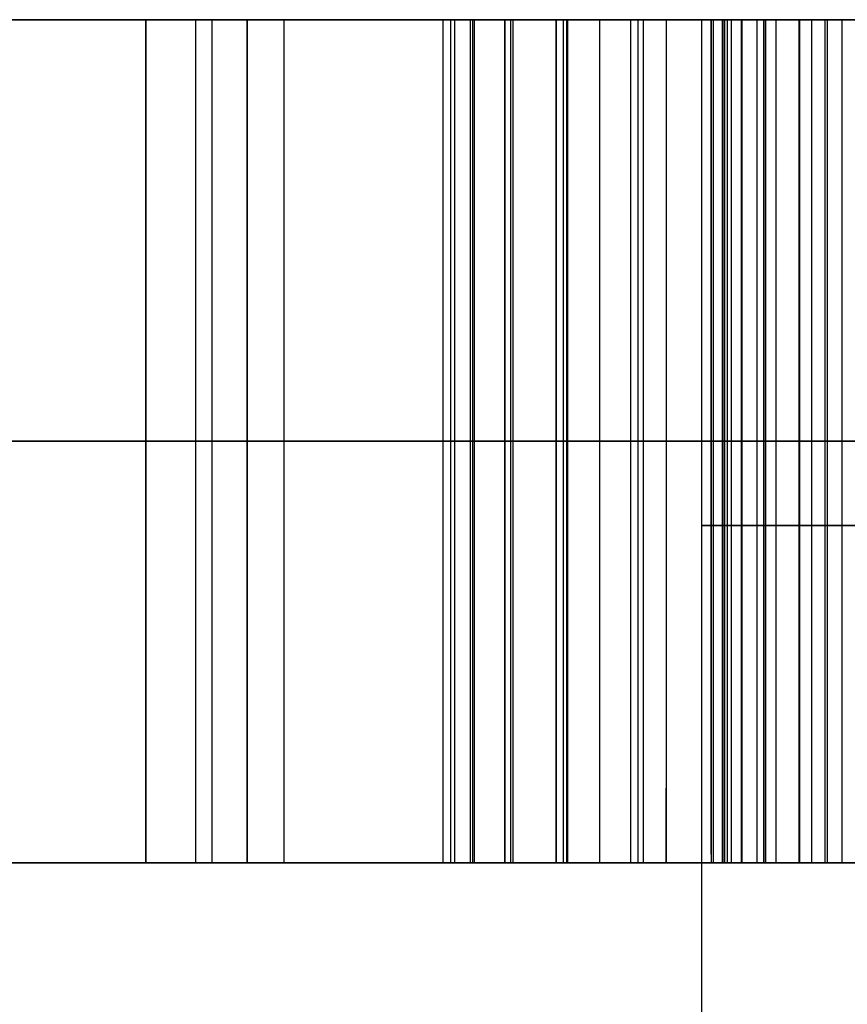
# Model space of a CAD drawing. Header units: millimetres. Extents: x 0 to 322, y -110 to 60.
# Tile 674 of 1056: x 288.048 to 288.293, y -92.192 to -91.9. Entities that reach past the tile are written whole.
import ezdxf

# ---------------------------------------------------------------- set-up
doc = ezdxf.new("R2010")
doc.units = ezdxf.units.MM
doc.layers.add('Layer 01', color=18, linetype='Continuous', true_color=0x000000)

msp = doc.modelspace()

# ---------------------------------------------------------------- linework, layer by layer
at = {"layer": 'Layer 01'}
for p, q in [((288.25, -91.9, 18.5), (286.15, -91.9, 18.5)), ((288.0851, -91.9, 16.36034), (288.0851, -92.15, 16.36034)), ((288.09997, -92.15, 10.19451), (288.09997, -91.9, 10.19451)), ((288.09997, -92.15, 11.49451), (288.09997, -91.9, 11.49451)), ((288.11517, -91.9, 9.1364), (288.11517, -92.15, 9.1364)), ((288.12614, -92.15, 27.66908), (288.12614, -91.9, 27.66908)), ((288.17676, -92.15, 15.71034), (288.17676, -91.9, 15.71034)), ((288.17676, -92.15, 17.01034), (288.17676, -91.9, 17.01034)), ((288.19164, -91.9, 10.46117), (288.19164, -92.15, 10.46117)), ((288.19164, -91.9, 11.18617), (288.19164, -92.15, 11.18617)), ((288.20682, -92.15, 28.16618), (288.20682, -91.9, 28.16618)), ((288.25, -92.2, 18.5), (288.25, -91.9, 18.5)), ((288.26843, -91.9, 16.36034), (288.26843, -92.15, 16.36034)), ((288.11517, -92.025, 8.6364), (287.74478, -92.025, 8.6364)), ((287.91176, -92.025, 27.66908), (288.34052, -92.025, 27.66908)), ((287.97414, -92.025, 9.6364), (288.11517, -92.025, 9.6364)), ((288.19164, -92.025, 10.19451), (288.00831, -92.025, 10.19451)), ((288.00831, -92.025, 11.49451), (288.19164, -92.025, 11.49451)), ((288.26843, -92.025, 15.71034), (288.0851, -92.025, 15.71034)), ((288.0851, -92.025, 15.71034), (288.0851, -92.025, 17.01034)), ((288.0851, -92.025, 17.01034), (288.26843, -92.025, 17.01034)), ((288.11517, -92.025, 9.6364), (288.11517, -92.025, 8.6364)), ((288.84164, -92.025, 10.72784), (288.19164, -92.025, 10.72784)), ((288.19164, -92.025, 10.72784), (288.19164, -92.025, 10.19451)), ((288.19164, -92.025, 11.49451), (288.19164, -92.025, 10.87784)), ((288.19164, -92.025, 10.87784), (288.84164, -92.025, 10.87784)), ((288.20682, -92.025, 27.92698), (288.20682, -92.025, 28.40539)), ((288.26843, -92.025, 17.01034), (288.26843, -92.025, 15.71034)), ((287.47732, -92.15, 9.1364), (288.11517, -92.15, 9.1364)), ((289.02497, -92.15, 10.84451), (288.00831, -92.15, 10.84451)), ((288.04547, -92.15, 28.32969), (288.20682, -92.15, 28.32969)), ((288.26843, -92.15, 16.36034), (288.0851, -92.15, 16.36034)), ((288.1736, -92.15, 26.3009), (288.3567, -92.15, 26.3009)), ((288.17676, -92.15, 17.01034), (288.17676, -92.15, 15.71034))]:
    msp.add_line(p, q, dxfattribs=at)
at = {"layer": 'Layer 01', "extrusion": (0, 1, 0)}
for centre, radius in [((-290.5, 18.5, -91.9), 11.15), ((-290.5, 18.5, -92.05), 2.25)]:
    msp.add_arc(centre, radius, 270, 90, dxfattribs=at)
at = {"layer": 'Layer 01', "extrusion": (0, -1, 0)}
msp.add_arc((290.5, 18.5, 91.9), 2.25, 90, 270, dxfattribs=at)
at = {"layer": 'Layer 01'}
for points in [[(287.74478, -91.9, 8.6364), (287.92997, -91.9, 8.6364), (288.11517, -91.9, 8.6364)], [(287.91176, -91.9, 27.66908), (288.12614, -91.9, 27.66908), (288.34052, -91.9, 27.66908)], [(288.11517, -91.9, 9.6364), (288.04466, -91.9, 9.6364), (287.97414, -91.9, 9.6364)], [(288.00831, -91.9, 10.19451), (288.09997, -91.9, 10.19451), (288.19164, -91.9, 10.19451)], [(288.19164, -91.9, 11.49451), (288.09997, -91.9, 11.49451), (288.00831, -91.9, 11.49451)], [(288.0851, -91.9, 17.01034), (288.0851, -91.9, 16.36034), (288.0851, -91.9, 15.71034)], [(288.26843, -91.9, 17.01034), (288.17676, -91.9, 17.01034), (288.0851, -91.9, 17.01034)], [(288.0851, -91.9, 15.71034), (288.17676, -91.9, 15.71034), (288.26843, -91.9, 15.71034)], [(288.0851, -92.15, 15.71034), (288.0851, -92.025, 15.71034), (288.0851, -91.9, 15.71034)], [(288.0851, -92.15, 17.01034), (288.0851, -92.025, 17.01034), (288.0851, -91.9, 17.01034)], [(288.10467, -91.9, 28.86736), (288.10467, -92.025, 28.86736), (288.10467, -92.15, 28.86736)], [(288.11517, -91.9, 8.6364), (288.11517, -91.9, 9.1364), (288.11517, -91.9, 9.6364)], [(288.11517, -91.9, 8.6364), (288.11517, -92.025, 8.6364), (288.11517, -92.15, 8.6364)], [(288.11517, -92.15, 9.6364), (288.11517, -92.025, 9.6364), (288.11517, -91.9, 9.6364)], [(288.17328, -92.15, 26.28189), (288.17328, -92.025, 26.28189), (288.17328, -91.9, 26.28189)], [(288.17562, -92.15, 26.20767), (288.17562, -92.025, 26.20767), (288.17562, -91.9, 26.20767)], [(288.17562, -92.15, 26.35897), (288.17562, -92.025, 26.35897), (288.17562, -91.9, 26.35897)], [(288.18145, -92.15, 28.69023), (288.18145, -92.025, 28.69023), (288.18145, -91.9, 28.69023)], [(288.18213, -92.15, 26.13788), (288.18213, -92.025, 26.13788), (288.18213, -91.9, 26.13788)], [(288.18265, -92.15, 26.43163), (288.18265, -92.025, 26.43163), (288.18265, -91.9, 26.43163)], [(288.19164, -91.9, 10.72784), (288.51664, -91.9, 10.72784), (288.84164, -91.9, 10.72784)], [(288.19164, -91.9, 10.19451), (288.19164, -91.9, 10.46117), (288.19164, -91.9, 10.72784)], [(288.19164, -91.9, 10.87784), (288.19164, -91.9, 11.18617), (288.19164, -91.9, 11.49451)], [(288.84164, -91.9, 10.87784), (288.51664, -91.9, 10.87784), (288.19164, -91.9, 10.87784)], [(288.19164, -92.15, 10.72784), (288.19164, -92.025, 10.72784), (288.19164, -91.9, 10.72784)], [(288.19164, -92.15, 10.19451), (288.19164, -92.025, 10.19451), (288.19164, -91.9, 10.19451)], [(288.19164, -92.15, 11.49451), (288.19164, -92.025, 11.49451), (288.19164, -91.9, 11.49451)], [(288.19164, -92.15, 10.87784), (288.19164, -92.025, 10.87784), (288.19164, -91.9, 10.87784)], [(288.19333, -92.15, 26.07252), (288.19333, -92.025, 26.07252), (288.19333, -91.9, 26.07252)], [(288.19411, -92.15, 26.49986), (288.19411, -92.025, 26.49986), (288.19411, -91.9, 26.49986)], [(288.20682, -91.9, 27.92698), (288.20682, -91.9, 28.16618), (288.20682, -91.9, 28.40539)], [(288.20682, -91.9, 28.40539), (288.20682, -92.025, 28.40539), (288.20682, -92.15, 28.40539)], [(288.20682, -91.9, 27.92698), (288.20682, -92.025, 27.92698), (288.20682, -92.15, 27.92698)], [(288.20895, -92.15, 26.01158), (288.20895, -92.025, 26.01158), (288.20895, -91.9, 26.01158)], [(288.20997, -92.15, 27.85191), (288.20997, -92.025, 27.85191), (288.20997, -91.9, 27.85191)], [(288.21026, -92.15, 26.56366), (288.21026, -92.025, 26.56366), (288.21026, -91.9, 26.56366)], [(288.21977, -92.15, 27.79301), (288.21977, -92.025, 27.79301), (288.21977, -91.9, 27.79301)], [(288.22901, -92.15, 25.95533), (288.22901, -92.025, 25.95533), (288.22901, -91.9, 25.95533)], [(288.23109, -92.15, 26.62304), (288.23109, -92.025, 26.62304), (288.23109, -91.9, 26.62304)], [(288.23261, -91.9, 27.76154), (288.23261, -92.025, 27.76154), (288.23261, -92.15, 27.76154)], [(288.2394, -91.9, 27.75147), (288.2394, -92.025, 27.75147), (288.2394, -92.15, 27.75147)], [(288.2528, -91.9, 27.74147), (288.2528, -92.025, 27.74147), (288.2528, -92.15, 27.74147)], [(288.2528, -92.14751, 27.74147), (288.2528, -92.02375, 27.74147), (288.2528, -91.9, 27.74147)], [(288.25349, -92.15, 25.90351), (288.25349, -92.025, 25.90351), (288.25349, -91.9, 25.90351)], [(288.25619, -92.15, 9.34293), (288.25619, -92.025, 9.34293), (288.25619, -91.9, 9.34293)], [(288.25661, -92.15, 26.67798), (288.25661, -92.025, 26.67798), (288.25661, -91.9, 26.67798)], [(288.25679, -92.15, 9.32109), (288.25679, -92.025, 9.32109), (288.25679, -91.9, 9.32109)], [(288.2576, -92.15, 9.37698), (288.2576, -92.025, 9.37698), (288.2576, -91.9, 9.37698)], [(288.2588, -92.15, 9.30006), (288.2588, -92.025, 9.30006), (288.2588, -91.9, 9.30006)], [(288.2618, -92.15, 9.40923), (288.2618, -92.025, 9.40923), (288.2618, -91.9, 9.40923)], [(288.262, -92.15, 9.27982), (288.262, -92.025, 9.27982), (288.262, -91.9, 9.27982)], [(288.26641, -92.15, 9.26059), (288.26641, -92.025, 9.26059), (288.26641, -91.9, 9.26059)], [(288.26843, -91.9, 15.71034), (288.26843, -91.9, 16.36034), (288.26843, -91.9, 17.01034)], [(288.26843, -91.9, 15.71034), (288.26843, -92.025, 15.71034), (288.26843, -92.15, 15.71034)], [(288.26843, -92.15, 17.01034), (288.26843, -92.025, 17.01034), (288.26843, -91.9, 17.01034)], [(288.26901, -92.15, 9.43988), (288.26901, -92.025, 9.43988), (288.26901, -91.9, 9.43988)], [(288.27202, -92.15, 9.24196), (288.27202, -92.025, 9.24196), (288.27202, -91.9, 9.24196)], [(288.27883, -92.15, 9.46853), (288.27883, -92.025, 9.46853), (288.27883, -91.9, 9.46853)], [(288.27886, -92.15, 27.729), (288.27886, -92.025, 27.729), (288.27886, -91.9, 27.729)], [(288.27903, -92.15, 9.22454), (288.27903, -92.025, 9.22454), (288.27903, -91.9, 9.22454)], [(288.28265, -92.15, 25.85611), (288.28265, -92.025, 25.85611), (288.28265, -91.9, 25.85611)], [(288.28656, -92.15, 26.72877), (288.28656, -92.025, 26.72877), (288.28656, -91.9, 26.72877)], [(288.28724, -92.15, 9.20771), (288.28724, -92.025, 9.20771), (288.28724, -91.9, 9.20771)], [(288.29165, -92.15, 9.49557), (288.29165, -92.025, 9.49557), (288.29165, -91.9, 9.49557)], [(288.2394, -92.15, 27.75147), (288.2394, -92.13895, 27.75147), (288.2394, -92.12789, 27.75147)], [(288.11517, -92.15, 8.6364), (287.92997, -92.15, 8.6364), (287.74478, -92.15, 8.6364)], [(287.91176, -92.15, 27.66908), (288.12614, -92.15, 27.66908), (288.34052, -92.15, 27.66908)], [(287.97414, -92.15, 9.6364), (288.04466, -92.15, 9.6364), (288.11517, -92.15, 9.6364)], [(288.19164, -92.15, 10.19451), (288.09997, -92.15, 10.19451), (288.00831, -92.15, 10.19451)], [(288.00831, -92.15, 11.49451), (288.09997, -92.15, 11.49451), (288.19164, -92.15, 11.49451)], [(288.26843, -92.15, 15.71034), (288.17676, -92.15, 15.71034), (288.0851, -92.15, 15.71034)], [(288.0851, -92.15, 15.71034), (288.0851, -92.15, 16.36034), (288.0851, -92.15, 17.01034)], [(288.0851, -92.15, 17.01034), (288.17676, -92.15, 17.01034), (288.26843, -92.15, 17.01034)], [(288.11517, -92.15, 9.6364), (288.11517, -92.15, 9.1364), (288.11517, -92.15, 8.6364)], [(288.84164, -92.15, 10.72784), (288.51664, -92.15, 10.72784), (288.19164, -92.15, 10.72784)], [(288.19164, -92.15, 10.72784), (288.19164, -92.15, 10.46117), (288.19164, -92.15, 10.19451)], [(288.19164, -92.15, 11.49451), (288.19164, -92.15, 11.18617), (288.19164, -92.15, 10.87784)], [(288.19164, -92.15, 10.87784), (288.51664, -92.15, 10.87784), (288.84164, -92.15, 10.87784)], [(288.20682, -92.15, 27.92698), (288.20682, -92.15, 28.16618), (288.20682, -92.15, 28.40539)], [(288.26843, -92.15, 17.01034), (288.26843, -92.15, 16.36034), (288.26843, -92.15, 15.71034)]]:
    msp.add_open_spline(points, degree=2, dxfattribs=at)
at = {"layer": 'Layer 01', "extrusion": (0, -1, 0)}
for points in [[(288.10467, -91.9, 28.86736), (288.03576, -91.9, 28.94986), (287.94389, -91.9, 28.9903), (287.82736, -91.9, 28.9903)], [(288.10467, -92.025, 28.86736), (288.03576, -92.025, 28.94986), (287.94389, -92.025, 28.9903), (287.82736, -92.025, 28.9903)], [(288.2394, -92.025, 27.75147), (288.23235, -92.025, 27.76229), (288.23684, -92.025, 27.75462), (288.23261, -92.025, 27.76154)], [(288.10467, -92.15, 28.86736), (288.03576, -92.15, 28.94986), (287.94389, -92.15, 28.9903), (287.82736, -92.15, 28.9903)], [(288.2528, -92.15, 27.74147), (288.24583, -92.15, 27.74627), (288.24329, -92.15, 27.75), (288.2394, -92.15, 27.75147)]]:
    msp.add_open_spline(points, degree=3, dxfattribs=at)
at = {"layer": 'Layer 01', "extrusion": (-5.64038e-13, 1, -1.24716e-13)}
msp.add_open_spline([(288.20682, -91.9, 28.40539), (288.20682, -91.9, 28.63108), (288.17321, -91.9, 28.7853), (288.10467, -91.9, 28.86736)], degree=3, dxfattribs=at)
at = {"layer": 'Layer 01', "extrusion": (3.67184e-13, -1, 3.22783e-13)}
msp.add_open_spline([(288.17328, -91.9, 26.28189), (288.17375, -91.9, 26.25714), (288.17467, -91.9, 26.20902), (288.1811, -91.9, 26.13901), (288.19226, -91.9, 26.07345), (288.20773, -91.9, 26.01232), (288.22783, -91.9, 25.95572), (288.25226, -91.9, 25.90347), (288.28165, -91.9, 25.85593), (288.31493, -91.9, 25.81257), (288.35298, -91.9, 25.77445), (288.39483, -91.9, 25.7411), (288.44077, -91.9, 25.71306), (288.49067, -91.9, 25.69037), (288.54446, -91.9, 25.67262), (288.60213, -91.9, 25.65999), (288.66378, -91.9, 25.65235), (288.70615, -91.9, 25.65139), (288.72796, -91.9, 25.6509)], degree=3, knots=[-0.9590553, -0.9590553, -0.9590553, -0.9590553, -0.8846815, -0.8144754, -0.7480532, -0.6850444, -0.6252322, -0.5678276, -0.5120879, -0.4576192, -0.4039483, -0.3506667, -0.2971653, -0.2426592, -0.186324, -0.1272806, -0.0655204, 0, 0, 0, 0], dxfattribs=at)
at = {"layer": 'Layer 01', "extrusion": (-6.90988e-13, -1, 5.80171e-13)}
msp.add_open_spline([(288.735, -91.9, 26.9509), (288.71344, -91.9, 26.95033), (288.6714, -91.9, 26.94922), (288.61012, -91.9, 26.94114), (288.55257, -91.9, 26.9274), (288.49869, -91.9, 26.90798), (288.44843, -91.9, 26.88326), (288.40185, -91.9, 26.85269), (288.35907, -91.9, 26.81662), (288.32016, -91.9, 26.77525), (288.28537, -91.9, 26.72903), (288.25554, -91.9, 26.67793), (288.22983, -91.9, 26.62271), (288.20907, -91.9, 26.56301), (288.19295, -91.9, 26.49895), (288.18174, -91.9, 26.43047), (288.1745, -91.9, 26.35765), (288.17369, -91.9, 26.3076), (288.17328, -91.9, 26.28189)], degree=3, knots=[-0.9918785, -0.9918785, -0.9918785, -0.9918785, -0.927129, -0.8655615, -0.8065372, -0.74969, -0.6938157, -0.6386176, -0.5827122, -0.5260664, -0.4683186, -0.4092707, -0.3485891, -0.2855653, -0.2196475, -0.150353, -0.0772414, 0, 0, 0, 0], dxfattribs=at)
at = {"layer": 'Layer 01', "extrusion": (-4.17797e-12, -1, -6.51373e-13)}
msp.add_open_spline([(288.23261, -91.9, 27.76154), (288.22659, -91.9, 27.77113), (288.22276, -91.9, 27.78207), (288.21451, -91.9, 27.81219), (288.21181, -91.9, 27.83208), (288.20765, -91.9, 27.87684), (288.20688, -91.9, 27.90193), (288.20682, -91.9, 27.92698)], degree=3, knots=[-0.1693244, -0.1693244, -0.1693244, -0.1693244, -0.1351698, -0.1351698, -0.0752845, -0.0752845, 0, 0, 0, 0], dxfattribs=at)
at = {"layer": 'Layer 01', "extrusion": (-1.97526e-11, -1, -1.15507e-11)}
msp.add_open_spline([(288.2394, -91.9, 27.75147), (288.23235, -91.9, 27.76229), (288.23684, -91.9, 27.75462), (288.23261, -91.9, 27.76154)], degree=3, dxfattribs=at)
at = {"layer": 'Layer 01', "extrusion": (1.5533e-10, -1, 2.08131e-10)}
msp.add_open_spline([(288.2528, -91.9, 27.74147), (288.24583, -91.9, 27.74627), (288.24329, -91.9, 27.75), (288.2394, -91.9, 27.75147)], degree=3, dxfattribs=at)
at = {"layer": 'Layer 01', "extrusion": (-9.34157e-12, 1, -3.48896e-11)}
msp.add_open_spline([(288.34052, -91.9, 27.71798), (288.3197, -91.9, 27.7194), (288.29864, -91.9, 27.72227), (288.26976, -91.9, 27.7321), (288.26082, -91.9, 27.73612), (288.2528, -91.9, 27.74147)], degree=3, knots=[-0.0920762, -0.0920762, -0.0920762, -0.0920762, -0.02900184, -0.02900184, 0, 0, 0, 0], dxfattribs=at)
at = {"layer": 'Layer 01', "extrusion": (-9.10607e-14, -1, -1.18405e-13)}
msp.add_open_spline([(288.25619, -91.9, 9.34293), (288.25629, -91.9, 9.33564), (288.25647, -91.9, 9.32131), (288.25859, -91.9, 9.30025), (288.26171, -91.9, 9.28002), (288.26621, -91.9, 9.26064), (288.27162, -91.9, 9.24206), (288.27887, -91.9, 9.22449), (288.28692, -91.9, 9.20761), (288.29668, -91.9, 9.19177), (288.30745, -91.9, 9.1767), (288.31953, -91.9, 9.16264), (288.33279, -91.9, 9.14957), (288.34735, -91.9, 9.13747), (288.36313, -91.9, 9.12635), (288.38007, -91.9, 9.116), (288.39835, -91.9, 9.10683), (288.41114, -91.9, 9.10147), (288.41765, -91.9, 9.09874)], degree=3, knots=[-0.3139619, -0.3139619, -0.3139619, -0.3139619, -0.2920981, -0.2709493, -0.2504452, -0.2306973, -0.2112231, -0.19242, -0.173678, -0.155143, -0.1366124, -0.1181263, -0.0995523, -0.0807599, -0.0613436, -0.0416395, -0.0211944, 0, 0, 0, 0], dxfattribs=at)
at = {"layer": 'Layer 01', "extrusion": (2.7805e-13, -1, -3.03509e-13)}
msp.add_open_spline([(288.59053, -91.9, 9.64922), (288.57809, -91.9, 9.64904), (288.55383, -91.9, 9.6487), (288.51843, -91.9, 9.64442), (288.48489, -91.9, 9.63833), (288.45342, -91.9, 9.62882), (288.42364, -91.9, 9.61749), (288.3961, -91.9, 9.60276), (288.37018, -91.9, 9.58602), (288.34672, -91.9, 9.56632), (288.32539, -91.9, 9.54475), (288.30684, -91.9, 9.52117), (288.29113, -91.9, 9.49576), (288.27823, -91.9, 9.46864), (288.26844, -91.9, 9.43962), (288.2612, -91.9, 9.40899), (288.25696, -91.9, 9.3765), (288.25645, -91.9, 9.35429), (288.25619, -91.9, 9.34293)], degree=3, knots=[-0.5125987, -0.5125987, -0.5125987, -0.5125987, -0.475259, -0.4397178, -0.4056002, -0.3729669, -0.3410722, -0.3100186, -0.2792993, -0.2485224, -0.218159, -0.1882949, -0.1585613, -0.1285842, -0.098254, -0.0667167, -0.0341389, 0, 0, 0, 0], dxfattribs=at)
at = {"layer": 'Layer 01', "extrusion": (0, 1, 0)}
msp.add_open_spline([(288.20682, -92.025, 28.40539), (288.20682, -92.025, 28.63108), (288.17321, -92.025, 28.7853), (288.10467, -92.025, 28.86736)], degree=3, dxfattribs=at)
at = {"layer": 'Layer 01', "extrusion": (0, -1, 0)}
for points, knots in [([(288.72796, -92.025, 25.6509), (288.70615, -92.025, 25.65139), (288.66378, -92.025, 25.65235), (288.60213, -92.025, 25.65999), (288.54446, -92.025, 25.67262), (288.49067, -92.025, 25.69037), (288.44077, -92.025, 25.71306), (288.39483, -92.025, 25.7411), (288.35298, -92.025, 25.77445), (288.31493, -92.025, 25.81257), (288.28165, -92.025, 25.85593), (288.25226, -92.025, 25.90347), (288.22783, -92.025, 25.95572), (288.20773, -92.025, 26.01232), (288.19226, -92.025, 26.07345), (288.1811, -92.025, 26.13901), (288.17467, -92.025, 26.20902), (288.17375, -92.025, 26.25714), (288.17328, -92.025, 26.28189)], [0, 0, 0, 0, 0.068318, 0.132715, 0.194279, 0.253019, 0.309852, 0.365638, 0.421194, 0.477156, 0.53395, 0.59207, 0.651925, 0.714291, 0.77999, 0.849248, 0.922451, 1, 1, 1, 1]), ([(288.17328, -92.025, 26.28189), (288.17369, -92.025, 26.3076), (288.1745, -92.025, 26.35765), (288.18174, -92.025, 26.43047), (288.19295, -92.025, 26.49895), (288.20907, -92.025, 26.56301), (288.22983, -92.025, 26.62271), (288.25554, -92.025, 26.67793), (288.28537, -92.025, 26.72903), (288.32016, -92.025, 26.77525), (288.35907, -92.025, 26.81662), (288.40185, -92.025, 26.85269), (288.44843, -92.025, 26.88326), (288.49869, -92.025, 26.90798), (288.55257, -92.025, 26.9274), (288.61012, -92.025, 26.94114), (288.6714, -92.025, 26.94922), (288.71344, -92.025, 26.95033), (288.735, -92.025, 26.9509)], [0, 0, 0, 0, 0.077874, 0.151584, 0.221446, 0.287903, 0.351443, 0.412622, 0.472153, 0.530374, 0.587483, 0.643847, 0.699497, 0.755828, 0.813141, 0.872649, 0.93472, 1, 1, 1, 1]), ([(288.23261, -92.025, 27.76154), (288.22659, -92.025, 27.77113), (288.22276, -92.025, 27.78207), (288.21451, -92.025, 27.81219), (288.21181, -92.025, 27.83208), (288.20765, -92.025, 27.87684), (288.20688, -92.025, 27.90193), (288.20682, -92.025, 27.92698)], [0, 0, 0, 0, 0.201711, 0.201711, 0.555383, 0.555383, 1, 1, 1, 1]), ([(288.2528, -92.025, 27.74147), (288.2528, -92.025, 27.74147), (288.2528, -92.025, 27.74147), (288.2528, -92.025, 27.74147), (288.24583, -92.025, 27.74627), (288.24329, -92.025, 27.75), (288.2394, -92.025, 27.75147)], [0.7581291, 0.7581291, 0.7581291, 0.7581291, 0.7581291, 0.7581291, 0.7581291, 0.9506196, 0.9506196, 0.9506196, 0.9506196]), ([(288.41765, -92.025, 9.09874), (288.41114, -92.025, 9.10147), (288.39835, -92.025, 9.10683), (288.38007, -92.025, 9.116), (288.36313, -92.025, 9.12635), (288.34735, -92.025, 9.13747), (288.33279, -92.025, 9.14957), (288.31953, -92.025, 9.16264), (288.30745, -92.025, 9.1767), (288.29668, -92.025, 9.19177), (288.28692, -92.025, 9.20761), (288.27887, -92.025, 9.22449), (288.27162, -92.025, 9.24206), (288.26621, -92.025, 9.26064), (288.26171, -92.025, 9.28002), (288.25859, -92.025, 9.30025), (288.25647, -92.025, 9.32131), (288.25629, -92.025, 9.33564), (288.25619, -92.025, 9.34293)], [0, 0, 0, 0, 0.067506, 0.132626, 0.195385, 0.257228, 0.317084, 0.376244, 0.435124, 0.494146, 0.553182, 0.612877, 0.672767, 0.734794, 0.797693, 0.863, 0.930361, 1, 1, 1, 1]), ([(288.25619, -92.025, 9.34293), (288.25645, -92.025, 9.35429), (288.25696, -92.025, 9.3765), (288.2612, -92.025, 9.40899), (288.26844, -92.025, 9.43962), (288.27823, -92.025, 9.46864), (288.29113, -92.025, 9.49576), (288.30684, -92.025, 9.52117), (288.32539, -92.025, 9.54475), (288.34672, -92.025, 9.56632), (288.37018, -92.025, 9.58602), (288.3961, -92.025, 9.60276), (288.42364, -92.025, 9.61749), (288.45342, -92.025, 9.62882), (288.48489, -92.025, 9.63833), (288.51843, -92.025, 9.64442), (288.55383, -92.025, 9.6487), (288.57809, -92.025, 9.64904), (288.59053, -92.025, 9.64922)], [0, 0, 0, 0, 0.0666, 0.130154, 0.191678, 0.250848, 0.309328, 0.367334, 0.425594, 0.484828, 0.544869, 0.604798, 0.665379, 0.7276, 0.791263, 0.857821, 0.927156, 1, 1, 1, 1])]:
    msp.add_open_spline(points, degree=3, knots=knots, dxfattribs=at)
at = {"layer": 'Layer 01', "extrusion": (0, 1, 0)}
msp.add_open_spline([(288.34052, -92.025, 27.71798), (288.3197, -92.025, 27.7194), (288.29864, -92.025, 27.72227), (288.26976, -92.025, 27.7321), (288.26082, -92.025, 27.73612), (288.2528, -92.025, 27.74147)], degree=3, knots=[0, 0, 0, 0, 0.5193362, 0.5193362, 0.7581291, 0.7581291, 0.7581291, 0.7581291], dxfattribs=at)
at = {"layer": 'Layer 01', "extrusion": (5.64038e-13, 1, 1.24716e-13)}
msp.add_open_spline([(288.20682, -92.15, 28.40539), (288.20682, -92.15, 28.63108), (288.17321, -92.15, 28.7853), (288.10467, -92.15, 28.86736)], degree=3, dxfattribs=at)
at = {"layer": 'Layer 01', "extrusion": (2.62274e-13, -1, 2.30559e-13)}
msp.add_open_spline([(288.72796, -92.15, 25.6509), (288.70615, -92.15, 25.65139), (288.66378, -92.15, 25.65235), (288.60213, -92.15, 25.65999), (288.54446, -92.15, 25.67262), (288.49067, -92.15, 25.69037), (288.44077, -92.15, 25.71306), (288.39483, -92.15, 25.7411), (288.35298, -92.15, 25.77445), (288.31493, -92.15, 25.81257), (288.28165, -92.15, 25.85593), (288.25226, -92.15, 25.90347), (288.22783, -92.15, 25.95572), (288.20773, -92.15, 26.01232), (288.19226, -92.15, 26.07345), (288.1811, -92.15, 26.13901), (288.17467, -92.15, 26.20902), (288.17375, -92.15, 26.25714), (288.17328, -92.15, 26.28189)], degree=3, knots=[0, 0, 0, 0, 0.068318, 0.132715, 0.194279, 0.253019, 0.309852, 0.365638, 0.421194, 0.477156, 0.53395, 0.59207, 0.651925, 0.714291, 0.77999, 0.849248, 0.922451, 1, 1, 1, 1], dxfattribs=at)
at = {"layer": 'Layer 01', "extrusion": (2.12612e-13, -1, -1.78514e-13)}
msp.add_open_spline([(288.17328, -92.15, 26.28189), (288.17369, -92.15, 26.3076), (288.1745, -92.15, 26.35765), (288.18174, -92.15, 26.43047), (288.19295, -92.15, 26.49895), (288.20907, -92.15, 26.56301), (288.22983, -92.15, 26.62271), (288.25554, -92.15, 26.67793), (288.28537, -92.15, 26.72903), (288.32016, -92.15, 26.77525), (288.35907, -92.15, 26.81662), (288.40185, -92.15, 26.85269), (288.44843, -92.15, 26.88326), (288.49869, -92.15, 26.90798), (288.55257, -92.15, 26.9274), (288.61012, -92.15, 26.94114), (288.6714, -92.15, 26.94922), (288.71344, -92.15, 26.95033), (288.735, -92.15, 26.9509)], degree=3, knots=[0, 0, 0, 0, 0.077874, 0.151584, 0.221446, 0.287903, 0.351443, 0.412622, 0.472153, 0.530374, 0.587483, 0.643847, 0.699497, 0.755828, 0.813141, 0.872649, 0.93472, 1, 1, 1, 1], dxfattribs=at)
at = {"layer": 'Layer 01', "extrusion": (1.39266e-12, -1, 2.17124e-13)}
msp.add_open_spline([(288.23261, -92.15, 27.76154), (288.22659, -92.15, 27.77113), (288.22276, -92.15, 27.78207), (288.21451, -92.15, 27.81219), (288.21181, -92.15, 27.83208), (288.20765, -92.15, 27.87684), (288.20688, -92.15, 27.90193), (288.20682, -92.15, 27.92698)], degree=3, knots=[0, 0, 0, 0, 0.0341545, 0.0341545, 0.0940399, 0.0940399, 0.1693244, 0.1693244, 0.1693244, 0.1693244], dxfattribs=at)
at = {"layer": 'Layer 01', "extrusion": (7.90104e-11, -1, 4.62027e-11)}
msp.add_open_spline([(288.2394, -92.15, 27.75147), (288.23235, -92.15, 27.76229), (288.23684, -92.15, 27.75462), (288.23261, -92.15, 27.76154)], degree=3, dxfattribs=at)
at = {"layer": 'Layer 01', "extrusion": (-5.49504e-13, 1, -2.05233e-12)}
msp.add_open_spline([(288.34052, -92.15, 27.71798), (288.3197, -92.15, 27.7194), (288.29864, -92.15, 27.72227), (288.26976, -92.15, 27.7321), (288.26082, -92.15, 27.73612), (288.2528, -92.15, 27.74147)], degree=3, knots=[-0.09207621, -0.09207621, -0.09207621, -0.09207621, -0.02900184, -0.02900184, 0, 0, 0, 0], dxfattribs=at)
at = {"layer": 'Layer 01', "extrusion": (3.34623e-12, -1, 2.21252e-12)}
msp.add_open_spline([(288.41765, -92.15, 9.09874), (288.41114, -92.15, 9.10147), (288.39835, -92.15, 9.10683), (288.38007, -92.15, 9.116), (288.36313, -92.15, 9.12635), (288.34735, -92.15, 9.13747), (288.33279, -92.15, 9.14957), (288.31953, -92.15, 9.16264), (288.30745, -92.15, 9.1767), (288.29668, -92.15, 9.19177), (288.28692, -92.15, 9.20761), (288.27887, -92.15, 9.22449), (288.27162, -92.15, 9.24206), (288.26621, -92.15, 9.26064), (288.26171, -92.15, 9.28002), (288.25859, -92.15, 9.30025), (288.25647, -92.15, 9.32131), (288.25629, -92.15, 9.33564), (288.25619, -92.15, 9.34293)], degree=3, knots=[0, 0, 0, 0, 0.067506, 0.132626, 0.195385, 0.257228, 0.317084, 0.376244, 0.435124, 0.494146, 0.553182, 0.612877, 0.672767, 0.734794, 0.797693, 0.863, 0.930361, 1, 1, 1, 1], dxfattribs=at)
at = {"layer": 'Layer 01', "extrusion": (-1.76098e-12, -1, 1.92222e-12)}
msp.add_open_spline([(288.25619, -92.15, 9.34293), (288.25645, -92.15, 9.35429), (288.25696, -92.15, 9.3765), (288.2612, -92.15, 9.40899), (288.26844, -92.15, 9.43962), (288.27823, -92.15, 9.46864), (288.29113, -92.15, 9.49576), (288.30684, -92.15, 9.52117), (288.32539, -92.15, 9.54475), (288.34672, -92.15, 9.56632), (288.37018, -92.15, 9.58602), (288.3961, -92.15, 9.60276), (288.42364, -92.15, 9.61749), (288.45342, -92.15, 9.62882), (288.48489, -92.15, 9.63833), (288.51843, -92.15, 9.64442), (288.55383, -92.15, 9.6487), (288.57809, -92.15, 9.64904), (288.59053, -92.15, 9.64922)], degree=3, knots=[0, 0, 0, 0, 0.0666, 0.130154, 0.191678, 0.250848, 0.309328, 0.367334, 0.425594, 0.484828, 0.544869, 0.604798, 0.665379, 0.7276, 0.791263, 0.857821, 0.927156, 1, 1, 1, 1], dxfattribs=at)

doc.saveas('drawing.dxf')
